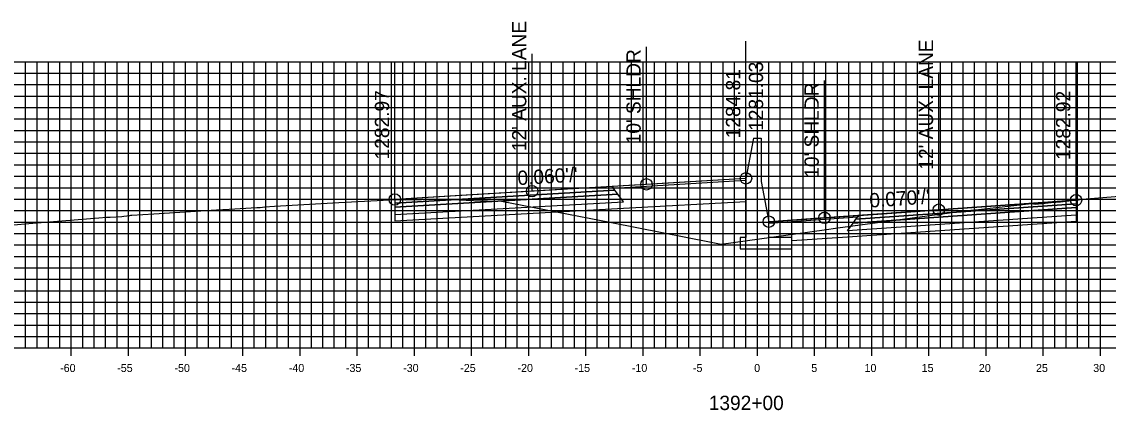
# Model space of a CAD drawing. Extents: x 674939 to 678919, y 750652 to 765176.
# Drawn here: x 678674.2 to 678769.2, y 755867.1 to 755901 of the extents above; entities that cross this region are included whole.
import ezdxf

# ---------------------------------------------------------------- set-up
doc = ezdxf.new("R2010")
doc.units = 0
for name, color, linetype in [('R_Alt Surface', 7, 'Continuous'), ('R_Axis', 7, 'Continuous'), ('R_Axis Annot', 7, 'Continuous'), ('R_Exist Surface', 7, 'Continuous'), ('R_Fin Surface', 7, 'Continuous'), ('R_Grid', 7, 'Continuous'), ('R_No Plot', 7, 'Continuous'), ('R_Proposed Road', 7, 'Continuous'), ('R_Xsect Elev', 7, 'Continuous'), ('R_Xsect Slope', 7, 'Continuous')]:
    doc.layers.add(name, color=color, linetype=linetype)

msp = doc.modelspace()

# ---------------------------------------------------------------- linework, layer by layer
at = {"layer": 'R_Alt Surface'}
for points in [[(678706.829, 755885.192), (678706.829, 755884.862), (678726.329, 755885.981), (678726.079, 755886.321)], [(678706.829, 755884.862), (678706.829, 755884.202), (678726.829, 755885.301), (678726.329, 755885.981)], [(678766.402, 755885.138), (678766.402, 755884.808), (678746.902, 755883.454), (678747.152, 755883.794)], [(678766.402, 755884.808), (678766.402, 755884.148), (678746.402, 755882.774), (678746.902, 755883.454)]]:
    msp.add_lwpolyline(points, close=True, dxfattribs=at)
for points in [[(678726.829, 755884.761), (678737.533, 755885.35)], [(678706.829, 755884.202), (678706.829, 755883.662), (678726.829, 755884.761)], [(678766.402, 755884.148), (678766.404, 755883.608), (678746.402, 755882.234)], [(678746.402, 755882.234), (678741.533, 755881.899)]]:
    msp.add_lwpolyline(points, dxfattribs=at)
at = {"layer": 'R_Axis'}
for p, q in [((678678.533, 755871.851), (678678.533, 755873.251)), ((678683.533, 755871.851), (678683.533, 755873.251)), ((678688.533, 755871.851), (678688.533, 755873.251)), ((678693.533, 755871.851), (678693.533, 755873.251)), ((678698.533, 755871.851), (678698.533, 755873.251)), ((678703.533, 755871.851), (678703.533, 755873.251)), ((678708.533, 755871.851), (678708.533, 755873.251)), ((678713.533, 755871.851), (678713.533, 755873.251)), ((678718.533, 755871.851), (678718.533, 755873.251)), ((678723.533, 755871.851), (678723.533, 755873.251)), ((678728.533, 755871.851), (678728.533, 755873.251)), ((678733.533, 755871.851), (678733.533, 755873.251)), ((678738.533, 755871.851), (678738.533, 755873.251)), ((678743.533, 755871.851), (678743.533, 755873.251)), ((678748.533, 755871.851), (678748.533, 755873.251)), ((678753.533, 755871.851), (678753.533, 755873.251)), ((678758.533, 755871.851), (678758.533, 755873.251)), ((678763.533, 755871.851), (678763.533, 755873.251)), ((678768.533, 755871.851), (678768.533, 755873.251)), ((678638.533, 755872.551), (678838.533, 755872.551))]:
    msp.add_line(p, q, dxfattribs=at)
at = {"layer": 'R_Exist Surface'}
msp.add_lwpolyline([(678673.515, 755883.306), (678674.819, 755883.413), (678680.925, 755883.916), (678681.615, 755883.971), (678681.936, 755883.986), (678682.961, 755884.039), (678683.127, 755884.059), (678683.642, 755884.132), (678683.747, 755884.145), (678683.815, 755884.154), (678685.742, 755884.275), (678691.241, 755884.623), (678692.343, 755884.683), (678694.755, 755884.82), (678695.036, 755884.829), (678695.452, 755884.863), (678696.295, 755884.939), (678701.924, 755885.257), (678705.269, 755885.444), (678706.829, 755885.522), (678706.876, 755885.525), (678707.135, 755885.514), (678707.208, 755885.517), (678707.749, 755885.493), (678708.335, 755885.507), (678709.145, 755885.531), (678710.083, 755885.54), (678710.545, 755885.544), (678710.612, 755885.543), (678711.177, 755885.538), (678711.177, 755885.547), (678713.709, 755885.445), (678716.158, 755885.379), (678725.784, 755883.496), (678727.976, 755883.07), (678734.497, 755881.795), (678735.378, 755881.625), (678744.377, 755882.882), (678745.558, 755883.042), (678755.779, 755884.404), (678756.877, 755884.548), (678757.868, 755884.653), (678762.512, 755885.155), (678762.677, 755885.13), (678762.825, 755885.105), (678763.436, 755885.181), (678764.22, 755885.267), (678765.036, 755885.324), (678765.527, 755885.358), (678766.004, 755885.42), (678766.402, 755885.468), (678766.609, 755885.495), (678766.927, 755885.533), (678768.353, 755885.65), (678773.878, 755886.097)], dxfattribs=at)
at = {"layer": 'R_Fin Surface'}
for points in [[(678737.533, 755887.363), (678728.829, 755886.841), (678718.829, 755886.242), (678706.829, 755885.522)], [(678766.402, 755885.468), (678754.402, 755884.625), (678744.402, 755883.923), (678739.533, 755883.581)]]:
    msp.add_lwpolyline(points, dxfattribs=at)
for points in [[(678725.947, 755886.501), (678737.533, 755887.203), (678737.533, 755887.363), (678725.829, 755886.661)], [(678706.829, 755885.522), (678706.829, 755885.192), (678726.079, 755886.321), (678725.829, 755886.661)], [(678766.402, 755885.468), (678766.402, 755885.138), (678747.152, 755883.794), (678747.402, 755884.134)], [(678747.284, 755883.974), (678739.533, 755883.421), (678739.533, 755883.581), (678747.402, 755884.134)]]:
    msp.add_lwpolyline(points, close=True, dxfattribs=at)
at = {"layer": 'R_Grid'}
for p, q in [((678638.533, 755897.551), (678838.533, 755897.551)), ((678674.533, 755872.551), (678674.533, 755897.551)), ((678675.533, 755872.551), (678675.533, 755897.551)), ((678676.533, 755872.551), (678676.533, 755897.551)), ((678677.533, 755872.551), (678677.533, 755897.551)), ((678678.533, 755872.551), (678678.533, 755897.551)), ((678679.533, 755872.551), (678679.533, 755897.551)), ((678680.533, 755872.551), (678680.533, 755897.551)), ((678681.533, 755872.551), (678681.533, 755897.551)), ((678682.533, 755872.551), (678682.533, 755897.551)), ((678683.533, 755872.551), (678683.533, 755897.551)), ((678684.533, 755872.551), (678684.533, 755897.551)), ((678685.533, 755872.551), (678685.533, 755897.551)), ((678686.533, 755872.551), (678686.533, 755897.551)), ((678687.533, 755872.551), (678687.533, 755897.551)), ((678688.533, 755872.551), (678688.533, 755897.551)), ((678689.533, 755872.551), (678689.533, 755897.551)), ((678690.533, 755872.551), (678690.533, 755897.551)), ((678691.533, 755872.551), (678691.533, 755897.551)), ((678692.533, 755872.551), (678692.533, 755897.551)), ((678693.533, 755872.551), (678693.533, 755897.551)), ((678694.533, 755872.551), (678694.533, 755897.551)), ((678695.533, 755872.551), (678695.533, 755897.551)), ((678696.533, 755872.551), (678696.533, 755897.551)), ((678697.533, 755872.551), (678697.533, 755897.551)), ((678698.533, 755872.551), (678698.533, 755897.551)), ((678699.533, 755872.551), (678699.533, 755897.551)), ((678700.533, 755872.551), (678700.533, 755897.551)), ((678701.533, 755872.551), (678701.533, 755897.551)), ((678702.533, 755872.551), (678702.533, 755897.551)), ((678703.533, 755872.551), (678703.533, 755897.551)), ((678704.533, 755872.551), (678704.533, 755897.551)), ((678705.533, 755872.551), (678705.533, 755897.551)), ((678706.533, 755872.551), (678706.533, 755897.551)), ((678707.533, 755872.551), (678707.533, 755897.551)), ((678708.533, 755872.551), (678708.533, 755897.551)), ((678709.533, 755872.551), (678709.533, 755897.551)), ((678710.533, 755872.551), (678710.533, 755897.551)), ((678711.533, 755872.551), (678711.533, 755897.551)), ((678712.533, 755872.551), (678712.533, 755897.551)), ((678713.533, 755872.551), (678713.533, 755897.551)), ((678714.533, 755872.551), (678714.533, 755897.551)), ((678715.533, 755872.551), (678715.533, 755897.551)), ((678716.533, 755872.551), (678716.533, 755897.551)), ((678717.533, 755872.551), (678717.533, 755897.551)), ((678718.533, 755872.551), (678718.533, 755897.551)), ((678719.533, 755872.551), (678719.533, 755897.551)), ((678720.533, 755872.551), (678720.533, 755897.551)), ((678721.533, 755872.551), (678721.533, 755897.551)), ((678722.533, 755872.551), (678722.533, 755897.551)), ((678723.533, 755872.551), (678723.533, 755897.551)), ((678724.533, 755872.551), (678724.533, 755897.551)), ((678725.533, 755872.551), (678725.533, 755897.551)), ((678726.533, 755872.551), (678726.533, 755897.551)), ((678727.533, 755872.551), (678727.533, 755897.551)), ((678728.533, 755872.551), (678728.533, 755897.551)), ((678729.533, 755872.551), (678729.533, 755897.551)), ((678730.533, 755872.551), (678730.533, 755897.551)), ((678731.533, 755872.551), (678731.533, 755897.551)), ((678732.533, 755872.551), (678732.533, 755897.551)), ((678733.533, 755872.551), (678733.533, 755897.551)), ((678734.533, 755872.551), (678734.533, 755897.551)), ((678735.533, 755872.551), (678735.533, 755897.551)), ((678736.533, 755872.551), (678736.533, 755897.551)), ((678737.533, 755872.551), (678737.533, 755897.551)), ((678738.533, 755872.551), (678738.533, 755897.551)), ((678739.533, 755872.551), (678739.533, 755897.551)), ((678740.533, 755872.551), (678740.533, 755897.551)), ((678741.533, 755872.551), (678741.533, 755897.551)), ((678742.533, 755872.551), (678742.533, 755897.551)), ((678743.533, 755872.551), (678743.533, 755897.551)), ((678744.533, 755872.551), (678744.533, 755897.551)), ((678745.533, 755872.551), (678745.533, 755897.551)), ((678746.533, 755872.551), (678746.533, 755897.551)), ((678747.533, 755872.551), (678747.533, 755897.551)), ((678748.533, 755872.551), (678748.533, 755897.551)), ((678749.533, 755872.551), (678749.533, 755897.551)), ((678750.533, 755872.551), (678750.533, 755897.551)), ((678751.533, 755872.551), (678751.533, 755897.551)), ((678752.533, 755872.551), (678752.533, 755897.551)), ((678753.533, 755872.551), (678753.533, 755897.551)), ((678754.533, 755872.551), (678754.533, 755897.551)), ((678755.533, 755872.551), (678755.533, 755897.551)), ((678756.533, 755872.551), (678756.533, 755897.551)), ((678757.533, 755872.551), (678757.533, 755897.551)), ((678758.533, 755872.551), (678758.533, 755897.551)), ((678759.533, 755872.551), (678759.533, 755897.551)), ((678760.533, 755872.551), (678760.533, 755897.551)), ((678761.533, 755872.551), (678761.533, 755897.551)), ((678762.533, 755872.551), (678762.533, 755897.551)), ((678763.533, 755872.551), (678763.533, 755897.551)), ((678764.533, 755872.551), (678764.533, 755897.551)), ((678765.533, 755872.551), (678765.533, 755897.551)), ((678766.533, 755872.551), (678766.533, 755897.551)), ((678767.533, 755872.551), (678767.533, 755897.551)), ((678768.533, 755872.551), (678768.533, 755897.551)), ((678638.533, 755896.551), (678838.533, 755896.551)), ((678638.533, 755895.551), (678838.533, 755895.551)), ((678638.533, 755894.551), (678838.533, 755894.551)), ((678638.533, 755893.551), (678838.533, 755893.551)), ((678638.533, 755892.551), (678838.533, 755892.551)), ((678638.533, 755891.551), (678838.533, 755891.551)), ((678638.533, 755890.551), (678838.533, 755890.551)), ((678638.533, 755889.551), (678838.533, 755889.551)), ((678638.533, 755888.551), (678838.533, 755888.551)), ((678638.533, 755887.551), (678838.533, 755887.551)), ((678638.533, 755886.551), (678838.533, 755886.551)), ((678638.533, 755885.551), (678838.533, 755885.551)), ((678638.533, 755884.551), (678838.533, 755884.551)), ((678638.533, 755883.551), (678838.533, 755883.551)), ((678638.533, 755882.551), (678838.533, 755882.551)), ((678638.533, 755881.551), (678838.533, 755881.551)), ((678638.533, 755880.551), (678838.533, 755880.551)), ((678638.533, 755879.551), (678838.533, 755879.551)), ((678638.533, 755878.551), (678838.533, 755878.551)), ((678638.533, 755877.551), (678838.533, 755877.551)), ((678638.533, 755876.551), (678838.533, 755876.551)), ((678638.533, 755875.551), (678838.533, 755875.551)), ((678638.533, 755874.551), (678838.533, 755874.551)), ((678638.533, 755873.551), (678838.533, 755873.551)), ((678638.533, 755872.551), (678838.533, 755872.551))]:
    msp.add_line(p, q, dxfattribs=at)
at = {"layer": 'R_No Plot'}
for centre in [(678737.533, 755887.363), (678728.829, 755886.841), (678706.829, 755885.522), (678718.829, 755886.242), (678766.402, 755885.468), (678754.402, 755884.625), (678739.533, 755883.581), (678744.402, 755883.923)]:
    msp.add_circle(centre, 0.5, dxfattribs=at)
at = {"layer": 'R_Proposed Road'}
for points in [[(678738.203, 755890.863), (678737.533, 755887.363)], [(678738.203, 755890.863), (678738.203, 755890.863)], [(678738.203, 755890.863), (678738.863, 755890.863)], [(678738.863, 755890.863), (678738.863, 755887.081)], [(678737.533, 755887.363), (678737.533, 755882.206), (678737.033, 755882.206), (678737.033, 755881.206), (678741.533, 755881.206), (678741.533, 755882.206), (678739.533, 755882.206), (678739.533, 755883.581)], [(678738.863, 755887.081), (678739.533, 755883.581)]]:
    msp.add_lwpolyline(points, dxfattribs=at)
at = {"layer": 'R_Xsect Elev'}
for p, q in [((678737.533, 755887.363), (678737.533, 755899.363)), ((678728.829, 755886.841), (678728.829, 755898.841)), ((678706.829, 755885.522), (678706.829, 755897.522)), ((678718.829, 755886.242), (678718.829, 755898.242)), ((678766.402, 755885.468), (678766.402, 755897.468)), ((678754.402, 755884.625), (678754.402, 755896.625)), ((678739.533, 755883.581), (678739.533, 755895.581)), ((678744.402, 755883.923), (678744.402, 755895.923))]:
    msp.add_line(p, q, dxfattribs=at)

# ---------------------------------------------------------------- texts
at = {"layer": 'R_Axis Annot'}
for s, height, p in [('-60', 0.7, (678677.552, 755870.451)), ('-55', 0.7, (678682.546, 755870.451)), ('-50', 0.7, (678687.552, 755870.451)), ('-45', 0.7, (678692.546, 755870.451)), ('-40', 0.7, (678697.552, 755870.451)), ('-35', 0.7, (678702.546, 755870.451)), ('-30', 0.7, (678707.552, 755870.451)), ('-25', 0.7, (678712.546, 755870.451)), ('-20', 0.7, (678717.552, 755870.451)), ('-15', 0.7, (678722.546, 755870.451)), ('-10', 0.7, (678727.552, 755870.451)), ('-5', 0.7, (678732.896, 755870.451)), ('0', 0.7, (678738.252, 755870.451)), ('5', 0.7, (678743.246, 755870.451)), ('10', 0.7, (678747.902, 755870.451)), ('15', 0.7, (678752.896, 755870.451)), ('20', 0.7, (678757.902, 755870.451)), ('25', 0.7, (678762.896, 755870.451)), ('30', 0.7, (678767.902, 755870.451)), ('1392+00', 1.25, (678734.281, 755867.126))]:
    msp.add_text(s, height=height, dxfattribs=at).set_placement(p)
at = {"layer": 'R_Xsect Elev'}
for s, p in [("12' AUX. LANE", (678718.329, 755889.742)), ("12' AUX. LANE", (678753.902, 755888.125)), ("10' SHLDR", (678728.329, 755890.341)), ('1281.03', (678739.033, 755891.515)), ('1284.81', (678737.033, 755890.863)), ("10' SHLDR", (678743.902, 755887.423)), ('1282.97', (678706.329, 755889.022)), ('1282.92', (678765.902, 755888.968))]:
    msp.add_text(s, height=1.25, rotation=90, dxfattribs=at).set_placement(p)
at = {"layer": 'R_Xsect Slope'}
for s, rotation, p in [("0.060'/'", 3.43123, (678717.591, 755886.768)), ("0.070'/'", 4.01551, (678748.374, 755884.804))]:
    msp.add_text(s, height=1.25, rotation=rotation, dxfattribs=at).set_placement(p)

doc.saveas('drawing.dxf')
